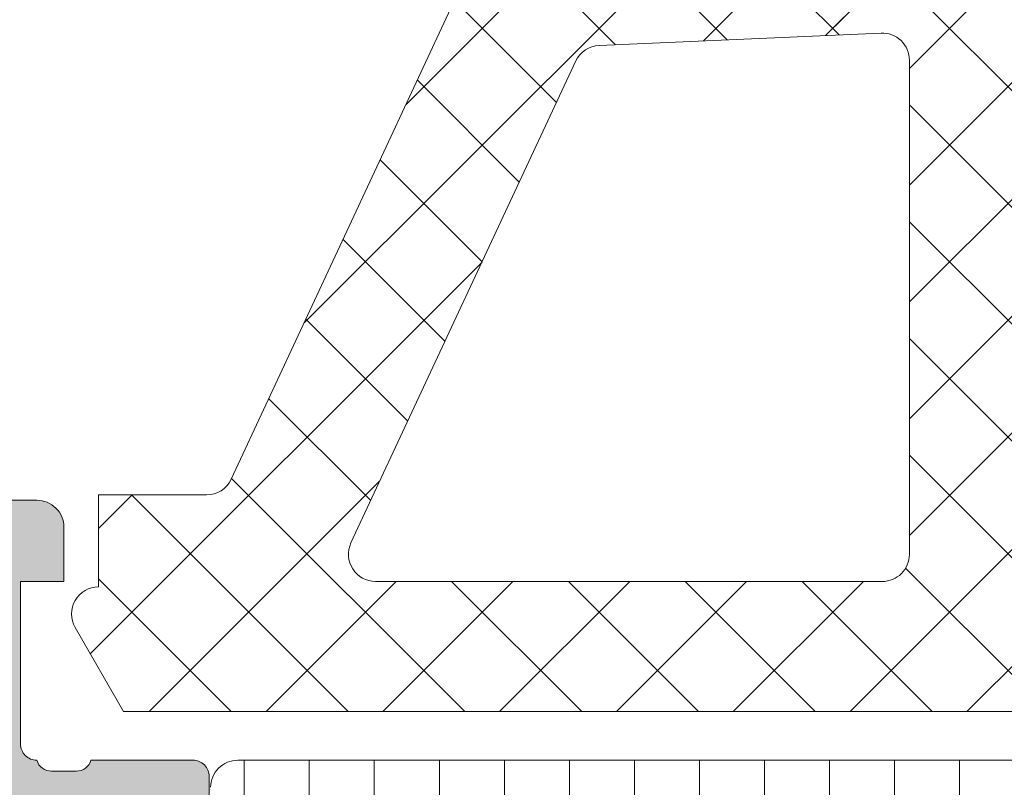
# Model space of a CAD drawing. Header units: millimetres. Extents: x 213386 to 506888, y 183055 to 450952.
# Tile 884 of 1056: x 399549 to 399567, y 334467 to 334481. Entities that reach past the tile are written whole.
import ezdxf

# ---------------------------------------------------------------- set-up
doc = ezdxf.new("R2010")
doc.units = ezdxf.units.MM
doc.layers.add('FASÁDA DETAILNÍ', color=255, linetype='Continuous', lineweight=0)
doc.layers.add('NOVA', color=255, linetype='Continuous', lineweight=0)

# ---------------------------------------------------------------- blocks, each defined once
blk = doc.blocks.new('A$C69D17D4D')
at = {"layer": 'FASÁDA DETAILNÍ'}
h = blk.add_hatch(dxfattribs=at)
h.set_pattern_fill('ANSI37', color=256, scale=0.48, angle=180, style=0)
h.set_pattern_definition([(225, (1618.818060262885, 16724.49993133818), (1.077630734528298, -1.077630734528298), []), (315, (1618.818060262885, 16724.49993133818), (1.077630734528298, 1.077630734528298), [])])
edge = h.paths.add_edge_path(flags=16)
edge.add_line((1622.219337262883, 16723.8356373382), (1622.119593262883, 16722.4427833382))
edge.add_arc((1622.718060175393, 16722.39992584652), 0.5999995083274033, 175.9039194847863, 270.0000083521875)
edge.add_arc((1622.718060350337, 16722.39992584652), 0.5999995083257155, 269.9999916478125, 364.0960805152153)
edge.add_line((1623.316527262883, 16722.44278333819), (1623.216783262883, 16723.83563733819))
edge.add_arc((1622.71806026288, 16723.79992286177), 0.500000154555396, 4.096064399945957, 175.9039356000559)
edge = h.paths.add_edge_path(flags=16)
edge.add_arc((1624.318056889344, 16726.99993096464), 0.49999962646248, 179.9999571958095, 270.0000428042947)
edge.add_line((1624.318057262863, 16726.49993133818), (1627.911742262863, 16726.49993133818))
edge.add_arc((1627.91174228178, 16726.99993167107), 0.5000003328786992, 269.9999978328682, 383.2180266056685)
edge.add_line((1628.371248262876, 16727.19704733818), (1625.655370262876, 16733.52814933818))
edge.add_arc((1625.195864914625, 16733.33103341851), 0.4999998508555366, 23.21808179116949, 92.50011063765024)
edge.add_line((1625.174054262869, 16733.83055733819), (1624.296247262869, 16733.7922313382))
edge.add_arc((1624.318056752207, 16733.29270772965), 0.4999994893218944, 92.49997911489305, 180.0000448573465)
edge.add_line((1623.818057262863, 16733.29270733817), (1623.818057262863, 16726.99993133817))
edge = h.paths.add_edge_path(flags=16)
edge.add_line((1598.764138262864, 16732.40809333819), (1594.615468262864, 16723.51124033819))
edge.add_arc((1595.068622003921, 16723.29993120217), 0.4999998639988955, 154.9999920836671, 270.0000296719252)
edge.add_line((1595.068622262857, 16722.79993133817), (1604.418057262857, 16722.79993133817))
edge.add_arc((1604.418057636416, 16723.29993096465), 0.4999996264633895, 269.9999571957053, 360.0000428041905)
edge.add_line((1604.918057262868, 16723.29993133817), (1604.918057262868, 16732.42385433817))
edge.add_arc((1604.418057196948, 16732.42385417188), 0.5000000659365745, 1.905565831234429e-05, 92.50002724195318)
edge.add_line((1604.396247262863, 16732.92337833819), (1599.195483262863, 16732.69630833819))
edge.add_arc((1599.217292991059, 16732.19678293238), 0.5000012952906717, 92.4999974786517, 154.9999080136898)
edge = h.paths.add_edge_path(flags=16)
edge.add_arc((1607.618056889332, 16723.29993096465), 0.49999962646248, 179.9999571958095, 270.0000428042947)
edge.add_line((1607.61805726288, 16722.79993133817), (1614.81805726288, 16722.79993133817))
edge.add_arc((1614.81805763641, 16723.29993096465), 0.4999996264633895, 269.9999571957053, 360.0000428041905)
edge.add_line((1615.318057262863, 16723.29993133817), (1615.318057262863, 16724.49993133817))
edge.add_arc((1617.31805576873, 16724.49993283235), 1.999998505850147, 89.99995719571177, 180.0000428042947, ccw=False)
edge.add_line((1617.318057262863, 16726.49993133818), (1621.118057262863, 16726.49993133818))
edge.add_arc((1621.118057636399, 16726.99993096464), 0.4999996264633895, 269.9999571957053, 360.0000428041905)
edge.add_line((1621.61805726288, 16726.99993133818), (1621.61805726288, 16733.15299233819))
edge.add_arc((1621.118057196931, 16733.1529921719), 0.5000000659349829, 1.905607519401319e-05, 92.50002724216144)
edge.add_line((1621.096247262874, 16733.65251633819), (1615.596247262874, 16733.41238133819))
edge.add_arc((1615.618056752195, 16732.91285772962), 0.499999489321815, 92.49997911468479, 180.0000448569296)
edge.add_line((1615.11805726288, 16732.91285733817), (1615.11805726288, 16727.59993133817))
edge.add_arc((1614.018057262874, 16727.59993133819), 1.099999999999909, -180, 0, ccw=False)
edge.add_line((1612.918057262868, 16727.59993133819), (1612.918057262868, 16732.77314233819))
edge.add_arc((1612.418057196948, 16732.77314217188), 0.5000000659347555, 1.905607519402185e-05, 92.50002724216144)
edge.add_line((1612.396247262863, 16733.27266633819), (1607.596247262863, 16733.06309333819))
edge.add_arc((1607.618056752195, 16732.56356972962), 0.499999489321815, 92.49997911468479, 180.0000448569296)
edge.add_line((1607.11805726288, 16732.56356933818), (1607.11805726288, 16723.29993133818))
edge = h.paths.add_edge_path()
edge.add_line((1592.405004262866, 16724.68638833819), (1596.502853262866, 16733.47425433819))
edge.add_ellipse((1599.221778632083, 16732.20639684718), major_axis=(-3.000002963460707, 0), ratio=1, start_angle=272.5000588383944, end_angle=334.99996937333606, ccw=False)
edge.add_line((1599.09091726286, 16735.20354433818), (1599.73986726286, 16735.23187833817))
edge.add_ellipse((1599.718057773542, 16735.73140194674), major_axis=(-0.4999994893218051, 0), ratio=1, start_angle=92.49997911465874, end_angle=180.0000448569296)
edge.add_line((1600.218057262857, 16735.73140233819), (1600.218057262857, 16736.69993133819))
edge.add_ellipse((1600.318057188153, 16736.69993141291), major_axis=(-0.09999992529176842, 0), ratio=1, start_angle=-90.00004280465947, end_angle=4.280335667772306e-05, ccw=False)
edge.add_line((1600.318057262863, 16736.79993133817), (1600.918057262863, 16736.79993133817))
edge.add_ellipse((1600.918057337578, 16736.69993141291), major_axis=(-0.09999992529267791, 0), ratio=1, start_angle=179.9999571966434, end_angle=270.00004280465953, ccw=False)
edge.add_line((1601.018057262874, 16736.6999313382), (1601.018057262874, 16735.7968933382))
edge.add_ellipse((1601.518057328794, 16735.79689350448), major_axis=(-0.5000000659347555, 0), ratio=1, start_angle=1.905607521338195e-05, end_angle=92.50002724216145)
edge.add_line((1601.53986726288, 16735.29736933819), (1610.44016126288, 16735.69120733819))
edge.add_ellipse((1610.418057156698, 16736.190718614), major_axis=(-0.5000001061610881, 0), ratio=1, start_angle=92.53376922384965, end_angle=180.0000829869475)
edge.add_line((1610.918057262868, 16736.19071933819), (1610.918057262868, 16736.79993133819))
edge.add_ellipse((1611.018057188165, 16736.79993141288), major_axis=(-0.09999992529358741, 0), ratio=1, start_angle=-90.0000428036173, end_angle=4.280335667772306e-05, ccw=False)
edge.add_line((1611.018057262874, 16736.89993133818), (1611.618057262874, 16736.89993133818))
edge.add_ellipse((1611.61805733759, 16736.79993141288), major_axis=(-0.09999992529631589, 0), ratio=1, start_angle=179.9999571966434, end_angle=270.0000428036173, ccw=False)
edge.add_line((1611.718057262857, 16736.79993133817), (1611.718057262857, 16736.27036933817))
edge.add_ellipse((1612.218057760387, 16736.27036903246), major_axis=(-0.5000004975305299, 0), ratio=1, start_angle=-3.503386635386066e-05, end_angle=92.53369799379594)
edge.add_line((1612.24016126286, 16735.77085733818), (1623.78038626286, 16736.28151333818))
edge.add_ellipse((1623.75857673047, 16736.78103793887), major_axis=(-0.5000004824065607, 0), ratio=1, start_angle=92.4999790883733, end_angle=183.2170573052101)
edge.add_line((1624.257789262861, 16736.80909733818), (1623.969226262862, 16741.94284033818))
edge.add_ellipse((1623.558808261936, 16741.82728491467), major_axis=(-0.426375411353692, 0), ratio=1, start_angle=195.7248544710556, end_angle=339.2410276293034)
edge.add_line((1623.160113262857, 16741.97840833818), (1623.161353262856, 16741.74580533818))
edge.add_line((1623.161353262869, 16741.74580533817), (1623.459491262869, 16739.86322633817))
edge.add_line((1623.459491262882, 16739.86322633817), (1623.059065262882, 16737.01394133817))
edge.add_ellipse((1622.761984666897, 16737.05569193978), major_axis=(-0.2999999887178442, 0), ratio=1, start_angle=55.40225361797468, end_angle=172.0002559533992, ccw=False)
edge.add_ellipse((1624.295098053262, 16739.27826302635), major_axis=(-3.000047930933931, 0), ratio=1, start_angle=-18.008424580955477, end_angle=55.40235871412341, ccw=False)
edge.add_line((1621.442019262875, 16740.20574833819), (1622.075595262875, 16742.46063933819))
edge.add_ellipse((1622.850807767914, 16742.2997097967), major_axis=(-0.7917403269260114, 0), ratio=1, start_angle=276.79834625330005, end_angle=348.2723102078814, ccw=False)
edge.add_line((1622.757085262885, 16743.08588333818), (1623.815295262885, 16743.08710433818))
edge.add_ellipse((1623.686171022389, 16741.90801811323), major_axis=(-1.186135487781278, 0), ratio=1, start_angle=198.6555764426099, end_angle=263.7503218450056, ccw=False)
edge.add_line((1624.809985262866, 16742.28743733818), (1625.904318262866, 16739.04609733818))
edge.add_line((1625.904318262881, 16739.04609733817), (1628.794096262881, 16730.99630233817))
edge.add_line((1628.794096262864, 16730.99630233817), (1633.126905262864, 16721.09842533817))
edge.add_ellipse((1632.667896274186, 16720.90015527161), major_axis=(-0.5000002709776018, 0), ratio=1, start_angle=90.0665763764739, end_angle=203.3620494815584, ccw=False)
edge.add_line((1632.668477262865, 16720.4001553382), (1632.121776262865, 16720.3995203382))
edge.add_ellipse((1632.121195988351, 16720.89952044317), major_axis=(-0.5000004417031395, 0), ratio=1, start_angle=23.920824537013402, end_angle=90.06649451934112, ccw=False)
edge.add_line((1631.66414226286, 16720.69678333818), (1630.26238626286, 16723.90078633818))
edge.add_ellipse((1629.346245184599, 16723.4999320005), major_axis=(-0.9999993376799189, 0), ratio=1, start_angle=203.6316147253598, end_angle=270.0000528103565)
edge.add_line((1629.346244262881, 16724.49993133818), (1624.118302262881, 16724.49993133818))
edge.add_line((1624.118302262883, 16724.49993133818), (1624.118293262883, 16722.70045233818))
edge.add_line((1624.118293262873, 16722.70045233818), (1624.633094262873, 16722.56251033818))
edge.add_ellipse((1624.518329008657, 16722.28535631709), major_axis=(-0.2999756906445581, 0), ratio=1, start_angle=157.4964333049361, end_angle=247.5062997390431, ccw=False)
edge.add_line((1624.795463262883, 16722.1705433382), (1623.946296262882, 16720.9004163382))
edge.add_ellipse((1623.08043207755, 16721.40013710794), major_axis=(-0.9997207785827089, 0), ratio=1, start_angle=89.99238815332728, end_angle=150.0092393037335, ccw=False)
edge.add_line((1623.08029926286, 16720.40041633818), (1622.35593826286, 16720.40044733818))
edge.add_ellipse((1622.356146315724, 16721.40018517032), major_axis=(-0.9997378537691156, 0), ratio=1, start_angle=29.99132494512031, end_angle=89.98807632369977, ccw=False)
edge.add_line((1621.490272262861, 16720.90044733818), (1620.641105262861, 16722.17054333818))
edge.add_ellipse((1620.91825275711, 16722.28535522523), major_axis=(-0.2999875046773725, 0), ratio=1, start_angle=-67.50139619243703, end_angle=22.50240617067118, ccw=False)
edge.add_line((1620.803459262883, 16722.56251033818), (1621.318275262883, 16722.70048233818))
edge.add_line((1621.318275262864, 16722.70048233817), (1621.318283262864, 16724.49993133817))
edge.add_line((1621.318283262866, 16724.49993133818), (1618.118056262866, 16724.49993133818))
edge.add_ellipse((1618.118056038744, 16724.1999315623), major_axis=(-0.2999997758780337, 0), ratio=1, start_angle=-90.00004280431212, end_angle=4.280405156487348e-05)
edge.add_line((1617.818056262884, 16724.1999313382), (1617.818056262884, 16720.8999353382))
edge.add_ellipse((1617.318056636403, 16720.89993496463), major_axis=(-0.49999962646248, 0), ratio=1, start_angle=89.99995719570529, end_angle=180.0000428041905, ccw=False)
edge.add_line((1617.318056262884, 16720.39993533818), (1590.420434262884, 16720.39993533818))
edge.add_line((1590.420434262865, 16720.39993533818), (1589.525316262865, 16721.95032733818))
edge.add_ellipse((1589.958328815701, 16722.20032742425), major_axis=(-0.4999999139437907, 0), ratio=1, start_angle=-89.99993664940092, end_angle=30.000017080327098, ccw=False)
edge.add_line((1589.958328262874, 16722.70032733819), (1589.958328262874, 16724.39769833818))
edge.add_line((1589.958328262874, 16724.39769833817), (1591.951850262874, 16724.39769833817))
edge.add_ellipse((1591.951850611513, 16724.89769859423), major_axis=(-0.500000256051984, 0), ratio=1, start_angle=89.9999600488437, end_angle=154.9998714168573)
h = blk.add_hatch(dxfattribs=at)
h.set_pattern_fill('ANSI37', color=256, scale=0.48, angle=180, style=0)
h.set_pattern_definition([(225, (1618.818060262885, 16724.49993115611), (1.077630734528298, -1.077630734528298), []), (315, (1618.818060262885, 16724.49993115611), (1.077630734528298, 1.077630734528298), [])])
edge = h.paths.add_edge_path(flags=16)
edge.add_line((1622.219337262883, 16723.83563715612), (1622.119593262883, 16722.44278315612))
edge.add_arc((1622.718060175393, 16722.39992566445), 0.5999995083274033, 175.9039194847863, 270.0000083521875)
edge.add_arc((1622.718060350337, 16722.39992566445), 0.5999995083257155, 269.9999916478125, 364.0960805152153)
edge.add_line((1623.316527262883, 16722.44278315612), (1623.216783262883, 16723.83563715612))
edge.add_arc((1622.71806026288, 16723.7999226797), 0.500000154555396, 4.096064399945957, 175.9039356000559)
edge = h.paths.add_edge_path(flags=16)
edge.add_arc((1624.318056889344, 16726.99993078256), 0.49999962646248, 179.9999571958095, 270.0000428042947)
edge.add_line((1624.318057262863, 16726.49993115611), (1627.911742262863, 16726.49993115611))
edge.add_arc((1627.91174228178, 16726.999931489), 0.5000003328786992, 269.9999978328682, 383.2180266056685)
edge.add_line((1628.371248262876, 16727.19704715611), (1625.655370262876, 16733.52814915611))
edge.add_arc((1625.195864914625, 16733.33103323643), 0.4999998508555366, 23.21808179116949, 92.50011063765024)
edge.add_line((1625.174054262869, 16733.83055715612), (1624.296247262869, 16733.79223115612))
edge.add_arc((1624.318056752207, 16733.29270754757), 0.4999994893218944, 92.49997911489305, 180.0000448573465)
edge.add_line((1623.818057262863, 16733.2927071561), (1623.818057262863, 16726.9999311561))
edge = h.paths.add_edge_path(flags=16)
edge.add_line((1598.764138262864, 16732.40809315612), (1594.615468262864, 16723.51124015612))
edge.add_arc((1595.068622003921, 16723.2999310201), 0.4999998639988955, 154.9999920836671, 270.0000296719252)
edge.add_line((1595.068622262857, 16722.7999311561), (1604.418057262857, 16722.7999311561))
edge.add_arc((1604.418057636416, 16723.29993078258), 0.4999996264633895, 269.9999571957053, 360.0000428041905)
edge.add_line((1604.918057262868, 16723.2999311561), (1604.918057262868, 16732.4238541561))
edge.add_arc((1604.418057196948, 16732.42385398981), 0.5000000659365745, 1.905565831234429e-05, 92.50002724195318)
edge.add_line((1604.396247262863, 16732.92337815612), (1599.195483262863, 16732.69630815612))
edge.add_arc((1599.217292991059, 16732.19678275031), 0.5000012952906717, 92.4999974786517, 154.9999080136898)
edge = h.paths.add_edge_path(flags=16)
edge.add_arc((1607.618056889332, 16723.29993078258), 0.49999962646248, 179.9999571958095, 270.0000428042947)
edge.add_line((1607.61805726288, 16722.7999311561), (1614.81805726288, 16722.7999311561))
edge.add_arc((1614.81805763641, 16723.29993078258), 0.4999996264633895, 269.9999571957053, 360.0000428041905)
edge.add_line((1615.318057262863, 16723.2999311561), (1615.318057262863, 16724.4999311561))
edge.add_arc((1617.31805576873, 16724.49993265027), 1.999998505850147, 89.99995719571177, 180.0000428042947, ccw=False)
edge.add_line((1617.318057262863, 16726.49993115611), (1621.118057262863, 16726.49993115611))
edge.add_arc((1621.118057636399, 16726.99993078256), 0.4999996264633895, 269.9999571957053, 360.0000428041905)
edge.add_line((1621.61805726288, 16726.99993115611), (1621.61805726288, 16733.15299215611))
edge.add_arc((1621.118057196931, 16733.15299198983), 0.5000000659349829, 1.905607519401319e-05, 92.50002724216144)
edge.add_line((1621.096247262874, 16733.65251615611), (1615.596247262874, 16733.41238115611))
edge.add_arc((1615.618056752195, 16732.91285754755), 0.499999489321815, 92.49997911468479, 180.0000448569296)
edge.add_line((1615.11805726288, 16732.9128571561), (1615.11805726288, 16727.5999311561))
edge.add_arc((1614.018057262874, 16727.59993115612), 1.099999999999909, -180, 0, ccw=False)
edge.add_line((1612.918057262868, 16727.59993115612), (1612.918057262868, 16732.77314215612))
edge.add_arc((1612.418057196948, 16732.7731419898), 0.5000000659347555, 1.905607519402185e-05, 92.50002724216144)
edge.add_line((1612.396247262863, 16733.27266615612), (1607.596247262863, 16733.06309315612))
edge.add_arc((1607.618056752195, 16732.56356954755), 0.499999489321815, 92.49997911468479, 180.0000448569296)
edge.add_line((1607.11805726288, 16732.5635691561), (1607.11805726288, 16723.2999311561))
edge = h.paths.add_edge_path()
edge.add_line((1592.405004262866, 16724.68638815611), (1596.502853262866, 16733.47425415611))
edge.add_ellipse((1599.221778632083, 16732.2063966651), major_axis=(-3.000002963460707, 0), ratio=1, start_angle=272.5000588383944, end_angle=334.99996937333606, ccw=False)
edge.add_line((1599.09091726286, 16735.2035441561), (1599.73986726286, 16735.2318781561))
edge.add_ellipse((1599.718057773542, 16735.73140176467), major_axis=(-0.4999994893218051, 0), ratio=1, start_angle=92.49997911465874, end_angle=180.0000448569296)
edge.add_line((1600.218057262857, 16735.73140215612), (1600.218057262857, 16736.69993115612))
edge.add_ellipse((1600.318057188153, 16736.69993123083), major_axis=(-0.09999992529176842, 0), ratio=1, start_angle=-90.00004280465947, end_angle=4.280335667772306e-05, ccw=False)
edge.add_line((1600.318057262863, 16736.7999311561), (1600.918057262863, 16736.7999311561))
edge.add_ellipse((1600.918057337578, 16736.69993123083), major_axis=(-0.09999992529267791, 0), ratio=1, start_angle=179.9999571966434, end_angle=270.00004280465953, ccw=False)
edge.add_line((1601.018057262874, 16736.69993115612), (1601.018057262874, 16735.79689315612))
edge.add_ellipse((1601.518057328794, 16735.7968933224), major_axis=(-0.5000000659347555, 0), ratio=1, start_angle=1.905607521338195e-05, end_angle=92.50002724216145)
edge.add_line((1601.53986726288, 16735.29736915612), (1610.44016126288, 16735.69120715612))
edge.add_ellipse((1610.418057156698, 16736.19071843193), major_axis=(-0.5000001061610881, 0), ratio=1, start_angle=92.53376922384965, end_angle=180.0000829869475)
edge.add_line((1610.918057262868, 16736.19071915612), (1610.918057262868, 16736.79993115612))
edge.add_ellipse((1611.018057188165, 16736.79993123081), major_axis=(-0.09999992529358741, 0), ratio=1, start_angle=-90.0000428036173, end_angle=4.280335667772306e-05, ccw=False)
edge.add_line((1611.018057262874, 16736.89993115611), (1611.618057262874, 16736.89993115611))
edge.add_ellipse((1611.61805733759, 16736.79993123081), major_axis=(-0.09999992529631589, 0), ratio=1, start_angle=179.9999571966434, end_angle=270.0000428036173, ccw=False)
edge.add_line((1611.718057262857, 16736.7999311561), (1611.718057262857, 16736.2703691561))
edge.add_ellipse((1612.218057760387, 16736.27036885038), major_axis=(-0.5000004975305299, 0), ratio=1, start_angle=-3.503386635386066e-05, end_angle=92.53369799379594)
edge.add_line((1612.24016126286, 16735.77085715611), (1623.78038626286, 16736.28151315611))
edge.add_ellipse((1623.75857673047, 16736.78103775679), major_axis=(-0.5000004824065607, 0), ratio=1, start_angle=92.4999790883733, end_angle=183.2170573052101)
edge.add_line((1624.257789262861, 16736.8090971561), (1623.969226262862, 16741.94284015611))
edge.add_ellipse((1623.558808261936, 16741.8272847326), major_axis=(-0.426375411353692, 0), ratio=1, start_angle=195.7248544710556, end_angle=339.2410276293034)
edge.add_line((1623.160113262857, 16741.97840815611), (1623.161353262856, 16741.74580515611))
edge.add_line((1623.161353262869, 16741.7458051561), (1623.459491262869, 16739.8632261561))
edge.add_line((1623.459491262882, 16739.8632261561), (1623.059065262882, 16737.0139411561))
edge.add_ellipse((1622.761984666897, 16737.05569175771), major_axis=(-0.2999999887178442, 0), ratio=1, start_angle=55.40225361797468, end_angle=172.0002559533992, ccw=False)
edge.add_ellipse((1624.295098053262, 16739.27826284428), major_axis=(-3.000047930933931, 0), ratio=1, start_angle=-18.008424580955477, end_angle=55.40235871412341, ccw=False)
edge.add_line((1621.442019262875, 16740.20574815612), (1622.075595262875, 16742.46063915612))
edge.add_ellipse((1622.850807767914, 16742.29970961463), major_axis=(-0.7917403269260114, 0), ratio=1, start_angle=276.79834625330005, end_angle=348.2723102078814, ccw=False)
edge.add_line((1622.757085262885, 16743.08588315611), (1623.815295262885, 16743.0871041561))
edge.add_ellipse((1623.686171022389, 16741.90801793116), major_axis=(-1.186135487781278, 0), ratio=1, start_angle=198.6555764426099, end_angle=263.7503218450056, ccw=False)
edge.add_line((1624.809985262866, 16742.2874371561), (1625.904318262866, 16739.0460971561))
edge.add_line((1625.904318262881, 16739.0460971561), (1628.794096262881, 16730.9963021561))
edge.add_line((1628.794096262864, 16730.9963021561), (1633.126905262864, 16721.0984251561))
edge.add_ellipse((1632.667896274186, 16720.90015508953), major_axis=(-0.5000002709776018, 0), ratio=1, start_angle=90.0665763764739, end_angle=203.3620494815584, ccw=False)
edge.add_line((1632.668477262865, 16720.40015515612), (1632.121776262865, 16720.39952015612))
edge.add_ellipse((1632.121195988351, 16720.8995202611), major_axis=(-0.5000004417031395, 0), ratio=1, start_angle=23.920824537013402, end_angle=90.06649451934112, ccw=False)
edge.add_line((1631.66414226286, 16720.69678315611), (1630.26238626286, 16723.9007861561))
edge.add_ellipse((1629.346245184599, 16723.49993181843), major_axis=(-0.9999993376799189, 0), ratio=1, start_angle=203.6316147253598, end_angle=270.0000528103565)
edge.add_line((1629.346244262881, 16724.49993115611), (1624.118302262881, 16724.49993115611))
edge.add_line((1624.118302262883, 16724.49993115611), (1624.118293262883, 16722.70045215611))
edge.add_line((1624.118293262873, 16722.7004521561), (1624.633094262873, 16722.56251015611))
edge.add_ellipse((1624.518329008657, 16722.28535613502), major_axis=(-0.2999756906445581, 0), ratio=1, start_angle=157.4964333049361, end_angle=247.5062997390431, ccw=False)
edge.add_line((1624.795463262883, 16722.17054315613), (1623.946296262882, 16720.90041615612))
edge.add_ellipse((1623.08043207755, 16721.40013692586), major_axis=(-0.9997207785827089, 0), ratio=1, start_angle=89.99238815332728, end_angle=150.0092393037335, ccw=False)
edge.add_line((1623.08029926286, 16720.4004161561), (1622.35593826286, 16720.40044715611))
edge.add_ellipse((1622.356146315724, 16721.40018498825), major_axis=(-0.9997378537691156, 0), ratio=1, start_angle=29.99132494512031, end_angle=89.98807632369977, ccw=False)
edge.add_line((1621.490272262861, 16720.90044715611), (1620.641105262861, 16722.17054315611))
edge.add_ellipse((1620.91825275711, 16722.28535504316), major_axis=(-0.2999875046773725, 0), ratio=1, start_angle=-67.50139619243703, end_angle=22.50240617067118, ccw=False)
edge.add_line((1620.803459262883, 16722.5625101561), (1621.318275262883, 16722.7004821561))
edge.add_line((1621.318275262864, 16722.7004821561), (1621.318283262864, 16724.4999311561))
edge.add_line((1621.318283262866, 16724.49993115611), (1618.118056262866, 16724.49993115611))
edge.add_ellipse((1618.118056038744, 16724.19993138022), major_axis=(-0.2999997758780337, 0), ratio=1, start_angle=-90.00004280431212, end_angle=4.280405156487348e-05)
edge.add_line((1617.818056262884, 16724.19993115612), (1617.818056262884, 16720.89993515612))
edge.add_ellipse((1617.318056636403, 16720.89993478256), major_axis=(-0.49999962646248, 0), ratio=1, start_angle=89.99995719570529, end_angle=180.0000428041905, ccw=False)
edge.add_line((1617.318056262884, 16720.39993515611), (1590.420434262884, 16720.39993515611))
edge.add_line((1590.420434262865, 16720.39993515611), (1589.525316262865, 16721.95032715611))
edge.add_ellipse((1589.958328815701, 16722.20032724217), major_axis=(-0.4999999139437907, 0), ratio=1, start_angle=-89.99993664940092, end_angle=30.000017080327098, ccw=False)
edge.add_line((1589.958328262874, 16722.70032715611), (1589.958328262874, 16724.39769815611))
edge.add_line((1589.958328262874, 16724.3976981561), (1591.951850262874, 16724.3976981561))
edge.add_ellipse((1591.951850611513, 16724.89769841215), major_axis=(-0.500000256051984, 0), ratio=1, start_angle=89.9999600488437, end_angle=154.9998714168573)
h = blk.add_hatch(color=256, dxfattribs=at)
edge = h.paths.add_edge_path()
edge.add_arc((1588.938067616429, 16701.20006205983), 0.1199999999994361, 180, 270.0000000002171)
edge.add_line((1588.938067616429, 16701.08006205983), (1591.698065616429, 16701.08006205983))
edge.add_arc((1591.698065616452, 16700.78006205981), 0.3000000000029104, 6.947971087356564e-10, 90.00000000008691, ccw=False)
edge.add_line((1591.998065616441, 16700.78006205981), (1591.998065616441, 16699.80008774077))
edge.add_arc((1591.698065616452, 16699.80008774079), 0.2999999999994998, 269.99999999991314, 359.9999999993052, ccw=False)
edge.add_line((1591.698065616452, 16699.50008774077), (1589.818054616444, 16699.50008774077))
edge.add_arc((1589.550511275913, 16699.42122064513), 0.2789255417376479, 16.42459455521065, 91.16287007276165)
edge.add_line((1589.544850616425, 16699.70008874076), (1589.091256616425, 16699.70008874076))
edge.add_arc((1589.085588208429, 16699.42125129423), 0.2788950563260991, 88.83541062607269, 163.5801235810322)
edge.add_line((1588.818067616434, 16699.50008774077), (1588.818067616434, 16698.69991302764))
edge.add_arc((1587.818067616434, 16698.69991302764), 0.9999999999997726, -89.99999999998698, 0, ccw=False)
edge.add_line((1587.818067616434, 16697.69991302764), (1584.318060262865, 16697.69991302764))
edge.add_arc((1584.318080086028, 16698.69993285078), 1.000019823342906, 180.0011357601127, 269.99886423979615, ccw=False)
edge.add_line((1583.318060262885, 16698.69991302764), (1583.318060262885, 16699.19991302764))
edge.add_line((1583.318060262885, 16699.19991302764), (1585.818060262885, 16699.19991302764))
edge.add_arc((1585.818014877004, 16700.19995841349), 1.000045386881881, 270.0026002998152, 359.99739970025)
edge.add_line((1586.818060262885, 16700.19991302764), (1586.818060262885, 16701.49993133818))
edge.add_arc((1585.818007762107, 16701.49987883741), 1.000052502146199, 0.003007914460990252, 89.99699208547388)
edge.add_line((1585.818060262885, 16702.49993133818), (1578.818060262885, 16702.49993133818))
edge.add_arc((1578.318060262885, 16701.97480958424), 0.7250881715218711, 46.4038161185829, 133.5961838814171)
edge.add_line((1577.818060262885, 16702.49993133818), (1571.78397212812, 16702.49993133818))
edge.add_arc((1571.784024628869, 16701.49987883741), 1.00005250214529, 90.00300791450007, 179.996992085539)
edge.add_line((1570.78397212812, 16701.49993133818), (1570.78397212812, 16700.19991302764))
edge.add_arc((1571.784017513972, 16700.19995841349), 1.000045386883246, 180.00260029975, 269.9973997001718)
edge.add_line((1571.78397212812, 16699.19991302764), (1573.318060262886, 16699.19991302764))
edge.add_line((1573.318060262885, 16699.19991302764), (1573.318060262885, 16698.59990692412))
edge.add_line((1573.318060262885, 16698.59990692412), (1572.21805415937, 16697.49993133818))
edge.add_line((1572.21805415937, 16697.49993133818), (1568.818060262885, 16697.49993133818))
edge.add_line((1568.818060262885, 16697.49993133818), (1568.818060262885, 16724.49983215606))
edge.add_line((1568.818060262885, 16724.49983215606), (1572.218054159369, 16724.49983215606))
edge.add_line((1572.218054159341, 16724.49983215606), (1573.318060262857, 16723.39985657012))
edge.add_line((1573.318060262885, 16723.39985657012), (1573.318060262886, 16722.7998504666))
edge.add_line((1573.318060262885, 16722.7998504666), (1571.78397212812, 16722.7998504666))
edge.add_arc((1571.784017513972, 16721.79980508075), 1.000045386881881, 90.00260029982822, 179.9973997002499)
edge.add_line((1570.78397212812, 16721.7998504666), (1570.78397212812, 16720.49983215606))
edge.add_arc((1571.784024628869, 16720.49988465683), 1.000052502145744, 180.003007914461, 269.9969920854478)
edge.add_line((1571.783972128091, 16719.49983215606), (1577.818060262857, 16719.49983215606))
edge.add_arc((1578.318060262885, 16720.02495391), 0.7250881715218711, 226.4038161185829, 313.5961838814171)
edge.add_line((1578.818060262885, 16719.49983215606), (1585.818060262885, 16719.49983215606))
edge.add_arc((1585.818007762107, 16720.49988465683), 1.00005250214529, 270.0030079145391, 359.996992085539)
edge.add_line((1586.818060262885, 16720.49983215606), (1586.818060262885, 16721.7998504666))
edge.add_arc((1585.818014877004, 16721.79980508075), 1.000045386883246, 0.00260029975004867, 89.9973997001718)
edge.add_line((1585.818060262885, 16722.7998504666), (1583.318060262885, 16722.7998504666))
edge.add_line((1583.318060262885, 16722.7998504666), (1583.318060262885, 16723.2998504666))
edge.add_arc((1584.318080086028, 16723.29983064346), 1.00001982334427, 90.00113576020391, 179.9988642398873, ccw=False)
edge.add_line((1584.318060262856, 16724.2998504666), (1588.818060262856, 16724.2998504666))
edge.add_arc((1588.818070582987, 16723.7998607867), 0.4999896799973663, -0.0011826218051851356, 90.00118262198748, ccw=False)
edge.add_line((1589.318060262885, 16723.7998504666), (1589.318060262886, 16722.7998504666))
edge.add_line((1589.318060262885, 16722.7998504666), (1588.518057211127, 16722.7998504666))
edge.add_line((1588.518057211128, 16722.7998504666), (1588.518057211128, 16719.79983520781))
edge.add_arc((1588.818064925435, 16719.79983251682), 0.3000077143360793, 179.9994860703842, 270.0005139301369)
edge.add_arc((1589.085588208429, 16719.57866124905), 0.2788950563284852, 196.4198764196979, 271.1645893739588)
edge.add_line((1589.091256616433, 16719.29982380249), (1589.544850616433, 16719.29982380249))
edge.add_arc((1589.550511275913, 16719.57869189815), 0.2789255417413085, 268.8371299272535, 343.5754054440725)
edge.add_line((1589.818054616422, 16719.49982480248), (1591.698065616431, 16719.49982480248))
edge.add_arc((1591.698065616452, 16719.19982480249), 0.2999999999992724, 0, 90.00000000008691, ccw=False)
edge.add_line((1591.998065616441, 16719.19982480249), (1591.998065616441, 16718.21985048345))
edge.add_arc((1591.698065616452, 16718.21985048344), 0.2999999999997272, -90.00000000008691, 0, ccw=False)
edge.add_line((1591.698065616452, 16717.91985048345), (1588.938067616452, 16717.91985048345))
edge.add_arc((1588.938067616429, 16717.79985048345), 0.1200000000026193, 89.99999999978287, 179.999999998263)
edge.add_line((1588.818067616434, 16717.79985048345), (1588.818067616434, 16713.4998248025))
edge.add_arc((1589.318067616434, 16713.49982480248), 0.5, 180, 269.9999999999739)
edge.add_line((1589.318067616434, 16712.99982480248), (1590.018067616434, 16712.99982480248))
edge.add_line((1590.018067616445, 16712.99982480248), (1592.410887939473, 16714.3813202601))
edge.add_arc((1592.479947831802, 16714.26170501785), 0.1381197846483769, -7.7024374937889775, 119.99999999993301, ccw=False)
edge.add_arc((1587.638596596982, 16714.70932340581), 4.999999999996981, 288.7094007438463, 354.6507719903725, ccw=False)
edge.add_arc((1589.402822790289, 16709.49995627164), 0.4999999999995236, 108.7094007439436, 251.2905992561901)
edge.add_arc((1587.638596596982, 16704.29058913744), 5.000000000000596, 5.349228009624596, 71.29059925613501, ccw=False)
edge.add_arc((1592.479947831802, 16704.73820752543), 0.1381197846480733, -120.00000000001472, 7.702437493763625, ccw=False)
edge.add_line((1592.410887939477, 16704.61859228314), (1590.01806761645, 16706.00008774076))
edge.add_line((1590.018067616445, 16706.00008774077), (1589.318067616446, 16706.00008774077))
edge.add_arc((1589.318067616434, 16705.50008774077), 0.5, 89.99999999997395, 180)
edge.add_line((1588.818067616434, 16705.50008774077), (1588.818067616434, 16701.20006205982))
edge = h.paths.add_edge_path(flags=16)
edge.add_arc((1570.918066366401, 16716.49983978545), 0.5, 90, 180)
edge.add_line((1570.418066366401, 16716.49983978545), (1570.418066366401, 16704.49993133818))
edge.add_arc((1570.918066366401, 16704.49993133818), 0.5, 180, 270)
edge.add_line((1570.918066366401, 16703.99993133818), (1586.618048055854, 16703.99993133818))
edge.add_arc((1586.618048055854, 16704.49993133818), 0.5, 270, 360)
edge.add_line((1587.118048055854, 16704.49993133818), (1587.118048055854, 16716.49983978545))
edge.add_arc((1586.618048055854, 16716.49983978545), 0.5, 0, 90)
edge.add_line((1586.618048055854, 16716.99983978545), (1585.118048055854, 16716.99983978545))
edge.add_line((1585.118048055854, 16716.99983978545), (1585.118048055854, 16717.49983978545))
edge.add_arc((1584.618048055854, 16717.49983978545), 0.5, 0, 90)
edge.add_line((1584.618048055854, 16717.99983978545), (1572.918066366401, 16717.99983978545))
edge.add_arc((1572.918066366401, 16717.49983978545), 0.5, 90, 180)
edge.add_line((1572.418066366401, 16717.49983978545), (1572.418066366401, 16716.99983978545))
edge.add_line((1572.418066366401, 16716.99983978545), (1570.918066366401, 16716.99983978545))
h = blk.add_hatch(dxfattribs=at)
h.set_pattern_fill('LINIE', color=256, scale=1.2, angle=90, style=0)
h.set_pattern_definition([(90, (19.28296211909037, -0.6246130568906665), (-1.2, 7.347638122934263e-17), [])])
edge = h.paths.add_edge_path()
edge.add_arc((1628.407976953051, 16718.19074167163), 0.2999999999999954, -179.99792470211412, -89.99792470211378, ccw=False)
edge.add_line((1628.107976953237, 16718.19073080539), (1628.107948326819, 16719.00106213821))
edge.add_arc((1627.607951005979, 16719.00104670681), 0.4999973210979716, 0.001768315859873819, 90.0023822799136)
edge.add_line((1627.607930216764, 16719.50104402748), (1626.766857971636, 16719.50236457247))
edge.add_arc((1626.766857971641, 16719.70236457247), 0.1999999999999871, -179.99999999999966, -89.99999999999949, ccw=False)
edge.add_line((1626.566857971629, 16719.70236457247), (1626.566857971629, 16723.80236457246))
edge.add_arc((1626.066857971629, 16723.80236457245), 0.5000000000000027, -5.216109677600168e-13, 89.99999999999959)
edge.add_line((1626.066857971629, 16724.30236457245), (1625.236108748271, 16724.30236457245))
edge.add_arc((1625.236108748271, 16723.30236457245), 0.9999999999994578, 90.00000000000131, 164.9999999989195)
edge.add_line((1624.270182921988, 16723.56118361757), (1624.06685797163, 16722.80236457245))
edge.add_line((1624.066857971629, 16722.80236457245), (1625.066857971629, 16722.80236457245))
edge.add_line((1625.066857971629, 16722.80236457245), (1625.066857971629, 16720.50236457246))
edge.add_arc((1624.062731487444, 16720.50407381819), 1.004127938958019, -89.76591227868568, -0.09753001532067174, ccw=False)
edge.add_line((1624.066833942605, 16719.49995425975), (1621.066955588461, 16719.49995425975))
edge.add_arc((1621.070983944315, 16720.50407360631), 1.004127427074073, 180.0975179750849, 269.77014032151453, ccw=False)
edge.add_line((1620.066857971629, 16720.50236457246), (1620.066857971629, 16722.80236457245))
edge.add_line((1620.066857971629, 16722.80236457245), (1621.066857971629, 16722.80236457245))
edge.add_line((1621.066857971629, 16722.80236457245), (1620.863533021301, 16723.56118361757))
edge.add_arc((1619.897607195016, 16723.30236457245), 1.000000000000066, 15.00000000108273, 89.99999999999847)
edge.add_line((1619.897607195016, 16724.30236457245), (1619.066857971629, 16724.30236457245))
edge.add_arc((1619.066857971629, 16723.80236457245), 0.4999999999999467, 89.99999999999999, 180)
edge.add_line((1618.566857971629, 16723.80236457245), (1618.566857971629, 16719.70236457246))
edge.add_arc((1618.362684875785, 16719.70409312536), 0.2041804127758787, -88.8441310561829, -0.4850610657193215, ccw=False)
edge.add_line((1618.366803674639, 16719.49995425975), (1592.525436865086, 16719.49993133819))
edge.add_arc((1592.525452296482, 16718.99993401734), 0.4999973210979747, 90.00176831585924, 180.002382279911)
edge.add_line((1592.02545497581, 16718.99991322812), (1592.025483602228, 16718.18958189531))
edge.add_arc((1591.725483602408, 16718.18957102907), 0.299999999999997, -89.9979247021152, 0.0020752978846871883, ccw=False)
edge.add_line((1591.725494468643, 16717.88957102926), (1589.325496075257, 16717.88981604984))
edge.add_arc((1589.325511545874, 16717.38982007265), 0.499995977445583, 90.00177281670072, 180.0023777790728)
edge.add_line((1588.825515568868, 16717.38979932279), (1588.825642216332, 16713.91325782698))
edge.add_arc((1589.815455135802, 16714.05560432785), 0.99999607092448, 188.1836833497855, 302.7290913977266)
edge.add_line((1590.356120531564, 16713.21437126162), (1592.639729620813, 16714.53292369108))
edge.add_arc((1592.889745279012, 16714.09992002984), 0.5000000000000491, 90.00213520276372, 120.00207189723, ccw=False)
edge.add_line((1592.889726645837, 16714.59992002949), (1627.243995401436, 16714.60100634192))
edge.add_arc((1627.244012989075, 16714.10100634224), 0.5000000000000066, 60.00207869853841, 90.00201539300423, ccw=False)
edge.add_line((1627.493997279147, 16714.53402811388), (1629.777701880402, 16713.21564111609))
edge.add_arc((1630.318306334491, 16714.05691334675), 0.9999960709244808, 237.2750591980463, 351.8204672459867)
edge.add_line((1631.308129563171, 16713.91463854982), (1631.308002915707, 16717.39118004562))
edge.add_arc((1630.808006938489, 16717.391164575), 0.4999959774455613, 0.001772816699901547, 90.00237777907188)
edge.add_line((1630.807986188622, 16717.89116055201), (1628.407987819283, 16717.8907416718))
edge = h.paths.add_edge_path(flags=16)
edge.add_line((1604.216864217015, 16717.70046606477), (1604.216864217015, 16716.40047195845))
edge.add_arc((1603.716867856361, 16716.4004683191), 0.4999963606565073, -90.00041704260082, 0.00041704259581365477, ccw=False)
edge.add_line((1603.716864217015, 16715.90047195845), (1594.86687032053, 16715.90047195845))
edge.add_arc((1594.866866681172, 16716.4004683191), 0.4999963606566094, -180.000417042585, -89.99958295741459, ccw=False)
edge.add_line((1594.366870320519, 16716.40047195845), (1594.366870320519, 16717.70046606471))
edge.add_arc((1594.866870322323, 16717.70048263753), 0.5000000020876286, 90.00000020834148, 180.0018991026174, ccw=False)
edge.add_line((1594.866870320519, 16718.2004826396), (1603.716864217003, 16718.2004826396))
edge.add_arc((1603.716864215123, 16717.70048263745), 0.5000000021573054, -0.0018990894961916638, 89.99999978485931, ccw=False)
edge = h.paths.add_edge_path(flags=16)
edge.add_arc((1614.416870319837, 16717.7004826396), 0.4999999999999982, -2.2737367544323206e-13, 90.000000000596, ccw=False)
edge.add_line((1614.916870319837, 16717.7004826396), (1614.916870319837, 16716.40047195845))
edge.add_arc((1614.416870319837, 16716.40047195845), 0.4999999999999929, -90.00000000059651, -2.8421709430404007e-13, ccw=False)
edge.add_line((1614.416870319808, 16715.90047195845), (1605.716864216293, 16715.90047195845))
edge.add_arc((1605.716864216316, 16716.40047195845), 0.5000000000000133, 180.0000000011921, 269.99999999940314, ccw=False)
edge.add_line((1605.216864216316, 16716.40047195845), (1605.216864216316, 16717.7004826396))
edge.add_arc((1605.716864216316, 16717.7004826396), 0.5000000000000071, 90.0000000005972, 180.0000000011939, ccw=False)
edge.add_line((1605.716864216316, 16718.2004826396), (1614.416870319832, 16718.2004826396))
edge = h.paths.add_edge_path(flags=16)
edge.add_arc((1616.416866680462, 16716.4004683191), 0.4999963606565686, -180.00041704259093, -89.99958295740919, ccw=False)
edge.add_line((1615.916870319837, 16716.40047195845), (1615.916870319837, 16717.70046606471))
edge.add_arc((1616.416870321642, 16717.70048263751), 0.5000000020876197, 90.00000020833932, 180.0018991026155, ccw=False)
edge.add_line((1616.416870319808, 16718.2004826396), (1625.266879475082, 16718.2004826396))
edge.add_arc((1625.266879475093, 16717.70049789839), 0.4999847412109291, -6.252776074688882e-13, 90.00000000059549, ccw=False)
edge.add_line((1625.766864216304, 16717.70049789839), (1625.766864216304, 16716.40048721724))
edge.add_arc((1625.266848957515, 16716.40048721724), 0.5000152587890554, -90.00000000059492, 1.0800249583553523e-12, ccw=False)
edge.add_line((1625.266848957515, 16715.90047195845), (1616.416870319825, 16715.90047195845))
blk.add_line((1618.366803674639, 16719.49995425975), (1592.525436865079, 16719.49993133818), dxfattribs=at)
at = {"layer": 'FASÁDA DETAILNÍ', "extrusion": (0, 0, -1)}
for points in [[(-1617.318056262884, 16720.39993533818), (-1590.420434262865, 16720.39993533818), (-1589.52531626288, 16721.95032733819), (-1589.52531626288, 16721.95032733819, 0.57735), (-1589.958328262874, 16722.70032733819), (-1589.958328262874, 16724.39769833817), (-1591.951850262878, 16724.39769833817), (-1591.951850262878, 16724.39769833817, -0.291473), (-1592.405004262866, 16724.68638833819), (-1592.405004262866, 16724.68638833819), (-1596.502853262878, 16733.47425433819)], [(-1617.318056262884, 16720.39993515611), (-1590.420434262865, 16720.39993515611), (-1589.52531626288, 16721.95032715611), (-1589.52531626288, 16721.95032715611, 0.57735), (-1589.958328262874, 16722.70032715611), (-1589.958328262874, 16724.3976981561), (-1591.951850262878, 16724.3976981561), (-1591.951850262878, 16724.3976981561, -0.291473), (-1592.405004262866, 16724.68638815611), (-1592.405004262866, 16724.68638815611), (-1596.502853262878, 16733.47425415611)]]:
    blk.add_lwpolyline(points, format="xyb", dxfattribs=at)
at = {"layer": 'FASÁDA DETAILNÍ'}
for points in [[(1598.764138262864, 16732.40809333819), (1594.615468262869, 16723.51124033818), (1594.615468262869, 16723.51124033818, 0.548619), (1595.068622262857, 16722.79993133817), (1604.418057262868, 16722.79993133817), (1604.418057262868, 16722.79993133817, 0.414214), (1604.918057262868, 16723.29993133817), (1604.918057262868, 16732.42385433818), (1604.918057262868, 16732.42385433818, 0.427052), (1604.396247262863, 16732.92337833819), (1599.195483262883, 16732.69630833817), (1599.195483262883, 16732.69630833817, 0.279675), (1598.764138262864, 16732.40809333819)], [(1598.764138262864, 16732.40809315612), (1594.615468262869, 16723.51124015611), (1594.615468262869, 16723.51124015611, 0.548619), (1595.068622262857, 16722.7999311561), (1604.418057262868, 16722.7999311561), (1604.418057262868, 16722.7999311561, 0.414214), (1604.918057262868, 16723.2999311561), (1604.918057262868, 16732.42385415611), (1604.918057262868, 16732.42385415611, 0.427052), (1604.396247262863, 16732.92337815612), (1599.195483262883, 16732.6963081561), (1599.195483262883, 16732.6963081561, 0.279675), (1598.764138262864, 16732.40809315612)]]:
    blk.add_lwpolyline(points, format="xyb", close=True, dxfattribs=at)
blk.add_lwpolyline([(1584.318060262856, 16724.2998504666), (1588.818060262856, 16724.2998504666, -0.414225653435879), (1589.318060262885, 16723.7998504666), (1589.318060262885, 16722.7998504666), (1588.518057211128, 16722.7998504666), (1588.518057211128, 16719.79983520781, 0.4142188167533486), (1588.818067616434, 16719.49982480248, 0.338212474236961), (1589.091256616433, 16719.29982380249), (1589.544850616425, 16719.29982380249, 0.3381811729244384), (1589.818054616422, 16719.49982480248), (1591.698065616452, 16719.49982480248, -0.414213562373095), (1591.998065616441, 16719.19982480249), (1591.998065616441, 16718.21985048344, -0.414213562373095)], format="xyb", dxfattribs=at)
blk.add_arc((1592.525452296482, 16718.99993401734), 0.4999973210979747, 90.00176831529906, 180.0023822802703, dxfattribs=at)

msp = doc.modelspace()

# ---------------------------------------------------------------- block references
at = {"layer": 'NOVA', "ltscale": 300}
msp.add_blockref('A$C69D17D4D', (397960.6382589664, 317748.1544064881), dxfattribs=at)

doc.saveas('drawing.dxf')
